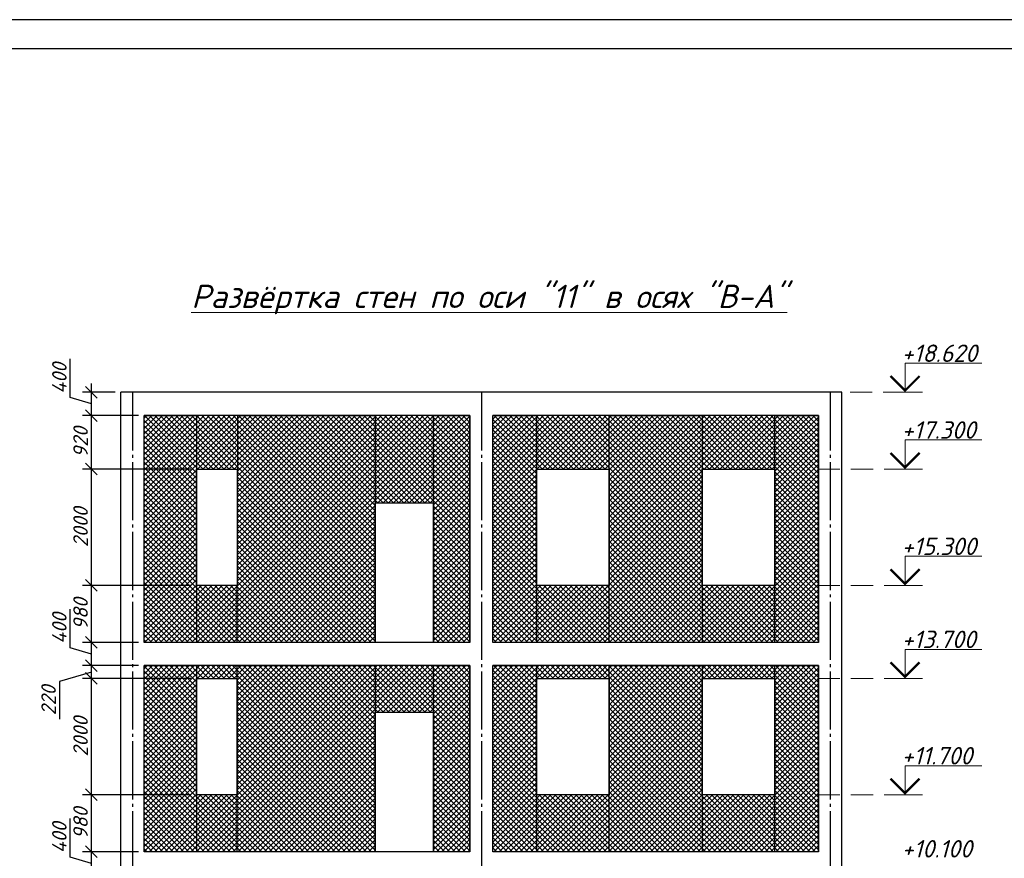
# Model space of a CAD drawing. Header units: millimetres. Extents: x -33345 to 4712671, y -3392 to 121473.
# Tile 970 of 1056: x 3723626 to 3740562, y 72084 to 86501. Entities that reach past the tile are written whole.
import ezdxf

# ---------------------------------------------------------------- set-up
doc = ezdxf.new("R2010")
doc.units = ezdxf.units.MM
for name, pattern in [('CENTER2', [28.575, 19.05, -3.175, 3.175, -3.175]), ('DASHED', [19.05, 12.7, -6.35]), ('ГОСТ 2.303 5', [24, 20, -1.5, 1, -1.5])]:
    doc.linetypes.add(name, pattern=pattern)
doc.layers.add('0.25', color=7, linetype='Continuous', lineweight=25)
doc.layers.add('ACO-текст', color=7, linetype='Continuous', lineweight=20)
doc.layers.add('00-Axes', color=1, linetype='CENTER2')
doc.layers.add('KIK-0-HSL-HTC', color=7, linetype='Continuous')
doc.styles.add('_text', font='isocpeui.ttf')
doc.styles.add('simp 0', font='isocpeui.ttf')
doc.styles.add('ГОСТ 300', font='isocpeui.ttf', dxfattribs={"height": 150})
doc.dimstyles.new('Islom 94', dxfattribs={"dimtxt": 250, "dimasz": 200, "dimexe": 150, "dimexo": 100, "dimgap": 60, "dimtad": 1, "dimdec": 0, "dimtxsty": '_text', "dimblk": 'OBLIQUE', "dimcen": 0, "dimdle": 150, "dimadec": 0, "dimazin": 0, "dimtfac": 1, "dimtdec": 0, "dimtmove": 0, "dimatfit": 3, "dimfxl": 1, "dimarcsym": 0})

# ---------------------------------------------------------------- blocks, each defined once
blk = doc.blocks.new('*U284')
at = {"layer": '0.25', "color": 5, "linetype": 'Continuous', "lineweight": 25, "ltscale": 100}
blk.add_lwpolyline([(-59400, 0), (0, 0), (0, 42000), (-59400, 42000), (-59400, 0)], dxfattribs=at)
at = {"layer": '0.25', "color": 7, "linetype": 'Continuous', "lineweight": 30, "ltscale": 100}
blk.add_lwpolyline([(-57400, 500), (-500, 500), (-500, 41500), (-57400, 41500), (-57400, 500)], dxfattribs=at)
blk = doc.blocks.new('_Oblique')
at = {"color": 0, "linetype": 'ByBlock', "lineweight": -2}
blk.add_line((-0.5, -0.5), (0.5, 0.5), dxfattribs=at)
blk = doc.blocks.new('*D1128')
at = {"color": 0, "lineweight": -2, "transparency": 16777216}
for p, q in [((3724493, 72105), (3724493, 72769)), ((3724858, 71646), (3724858, 72346)), ((3725667, 72196), (3724708, 72196)), ((3724858, 71996), (3724493, 72105)), ((3725667, 71796), (3724708, 71796))]:
    blk.add_line(p, q, dxfattribs=at)
at = {"layer": 'Defpoints', "color": 0, "transparency": 16777216}
for p in [(3724858, 72196), (3725767, 72196), (3725767, 71796)]:
    blk.add_point(p, dxfattribs=at)
at = {"color": 0, "lineweight": -2, "transparency": 16777216, "xscale": 200, "yscale": 200, "zscale": 200}
for p, rotation in [((3724858, 72196), 90), ((3724858, 71796), 270)]:
    blk.add_blockref('_Oblique', p, dxfattribs=dict(at, rotation=rotation))
at = {"color": 0, "lineweight": 0, "transparency": 16777216, "insert": (3724308, 72437), "char_height": 250, "attachment_point": 5, "rotation": 90, "style": '_text'}
blk.add_mtext('400', dxfattribs=at)
blk = doc.blocks.new('*D1129')
at = {"color": 0, "lineweight": -2, "transparency": 16777216}
for p, q in [((3726567, 73176), (3724708, 73176)), ((3724858, 72046), (3724858, 73326)), ((3725667, 72196), (3724708, 72196))]:
    blk.add_line(p, q, dxfattribs=at)
at = {"layer": 'Defpoints', "color": 0, "transparency": 16777216}
for p in [(3724858, 73176), (3726667, 73176), (3725767, 72196)]:
    blk.add_point(p, dxfattribs=at)
at = {"color": 0, "lineweight": -2, "transparency": 16777216, "xscale": 200, "yscale": 200, "zscale": 200}
for p, rotation in [((3724858, 73176), 90), ((3724858, 72196), 270)]:
    blk.add_blockref('_Oblique', p, dxfattribs=dict(at, rotation=rotation))
at = {"color": 0, "lineweight": 0, "transparency": 16777216, "insert": (3724673, 72686), "char_height": 250, "attachment_point": 5, "rotation": 90, "style": '_text'}
blk.add_mtext('980', dxfattribs=at)
blk = doc.blocks.new('*D1130')
at = {"color": 0, "lineweight": -2, "transparency": 16777216}
for p, q in [((3724858, 73026), (3724858, 75326)), ((3726567, 75176), (3724708, 75176)), ((3726567, 73176), (3724708, 73176))]:
    blk.add_line(p, q, dxfattribs=at)
at = {"layer": 'Defpoints', "color": 0, "transparency": 16777216}
for p in [(3724858, 75176), (3726667, 75176), (3726667, 73176)]:
    blk.add_point(p, dxfattribs=at)
at = {"color": 0, "lineweight": -2, "transparency": 16777216, "xscale": 200, "yscale": 200, "zscale": 200}
for p, rotation in [((3724858, 75176), 90), ((3724858, 73176), 270)]:
    blk.add_blockref('_Oblique', p, dxfattribs=dict(at, rotation=rotation))
at = {"color": 0, "lineweight": 0, "transparency": 16777216, "insert": (3724673, 74176), "char_height": 250, "attachment_point": 5, "rotation": 90, "style": '_text'}
blk.add_mtext('2000', dxfattribs=at)
blk = doc.blocks.new('*D1131')
at = {"color": 0, "lineweight": -2, "transparency": 16777216}
for p, q in [((3724858, 75026), (3724858, 75546)), ((3725667, 75396), (3724708, 75396)), ((3724858, 75286), (3724308, 75124)), ((3724308, 75124), (3724308, 74473)), ((3726567, 75176), (3724708, 75176))]:
    blk.add_line(p, q, dxfattribs=at)
at = {"layer": 'Defpoints', "color": 0, "transparency": 16777216}
for p in [(3724858, 75396), (3725767, 75396), (3726667, 75176)]:
    blk.add_point(p, dxfattribs=at)
at = {"color": 0, "lineweight": -2, "transparency": 16777216, "xscale": 200, "yscale": 200, "zscale": 200}
for p, rotation in [((3724858, 75396), 90), ((3724858, 75176), 270)]:
    blk.add_blockref('_Oblique', p, dxfattribs=dict(at, rotation=rotation))
at = {"color": 0, "lineweight": 0, "transparency": 16777216, "insert": (3724123, 74799), "char_height": 250, "attachment_point": 5, "rotation": 90, "style": '_text'}
blk.add_mtext('220', dxfattribs=at)
blk = doc.blocks.new('*D1132')
at = {"color": 0, "lineweight": -2, "transparency": 16777216}
for p, q in [((3724493, 75705), (3724493, 76369)), ((3724858, 75246), (3724858, 75946)), ((3725667, 75796), (3724708, 75796)), ((3724858, 75596), (3724493, 75705)), ((3725667, 75396), (3724708, 75396))]:
    blk.add_line(p, q, dxfattribs=at)
at = {"layer": 'Defpoints', "color": 0, "transparency": 16777216}
for p in [(3724858, 75796), (3725767, 75796), (3725767, 75396)]:
    blk.add_point(p, dxfattribs=at)
at = {"color": 0, "lineweight": -2, "transparency": 16777216, "xscale": 200, "yscale": 200, "zscale": 200}
for p, rotation in [((3724858, 75796), 90), ((3724858, 75396), 270)]:
    blk.add_blockref('_Oblique', p, dxfattribs=dict(at, rotation=rotation))
at = {"color": 0, "lineweight": 0, "transparency": 16777216, "insert": (3724308, 76037), "char_height": 250, "attachment_point": 5, "rotation": 90, "style": '_text'}
blk.add_mtext('400', dxfattribs=at)
blk = doc.blocks.new('*D1133')
at = {"color": 0, "lineweight": -2, "transparency": 16777216}
for p, q in [((3724858, 75646), (3724858, 76926)), ((3726567, 76776), (3724708, 76776)), ((3725667, 75796), (3724708, 75796))]:
    blk.add_line(p, q, dxfattribs=at)
at = {"layer": 'Defpoints', "color": 0, "transparency": 16777216}
for p in [(3724858, 76776), (3726667, 76776), (3725767, 75796)]:
    blk.add_point(p, dxfattribs=at)
at = {"color": 0, "lineweight": -2, "transparency": 16777216, "xscale": 200, "yscale": 200, "zscale": 200}
for p, rotation in [((3724858, 76776), 90), ((3724858, 75796), 270)]:
    blk.add_blockref('_Oblique', p, dxfattribs=dict(at, rotation=rotation))
at = {"color": 0, "lineweight": 0, "transparency": 16777216, "insert": (3724673, 76286), "char_height": 250, "attachment_point": 5, "rotation": 90, "style": '_text'}
blk.add_mtext('980', dxfattribs=at)
blk = doc.blocks.new('*D1134')
at = {"color": 0, "lineweight": -2, "transparency": 16777216}
for p, q in [((3724858, 76626), (3724858, 78926)), ((3726567, 78776), (3724708, 78776)), ((3726567, 76776), (3724708, 76776))]:
    blk.add_line(p, q, dxfattribs=at)
at = {"layer": 'Defpoints', "color": 0, "transparency": 16777216}
for p in [(3724858, 78776), (3726667, 78776), (3726667, 76776)]:
    blk.add_point(p, dxfattribs=at)
at = {"color": 0, "lineweight": -2, "transparency": 16777216, "xscale": 200, "yscale": 200, "zscale": 200}
for p, rotation in [((3724858, 78776), 90), ((3724858, 76776), 270)]:
    blk.add_blockref('_Oblique', p, dxfattribs=dict(at, rotation=rotation))
at = {"color": 0, "lineweight": 0, "transparency": 16777216, "insert": (3724673, 77776), "char_height": 250, "attachment_point": 5, "rotation": 90, "style": '_text'}
blk.add_mtext('2000', dxfattribs=at)
blk = doc.blocks.new('*D1135')
at = {"color": 0, "lineweight": -2, "transparency": 16777216}
for p, q in [((3724858, 78626), (3724858, 79846)), ((3725667, 79696), (3724708, 79696)), ((3726567, 78776), (3724708, 78776))]:
    blk.add_line(p, q, dxfattribs=at)
at = {"layer": 'Defpoints', "color": 0, "transparency": 16777216}
for p in [(3724858, 79696), (3725767, 79696), (3726667, 78776)]:
    blk.add_point(p, dxfattribs=at)
at = {"color": 0, "lineweight": -2, "transparency": 16777216, "xscale": 200, "yscale": 200, "zscale": 200}
for p, rotation in [((3724858, 79696), 90), ((3724858, 78776), 270)]:
    blk.add_blockref('_Oblique', p, dxfattribs=dict(at, rotation=rotation))
at = {"color": 0, "lineweight": 0, "transparency": 16777216, "insert": (3724673, 79236), "char_height": 250, "attachment_point": 5, "rotation": 90, "style": '_text'}
blk.add_mtext('920', dxfattribs=at)
blk = doc.blocks.new('*D1136')
at = {"color": 0, "lineweight": -2, "transparency": 16777216}
for p, q in [((3724493, 80005), (3724493, 80669)), ((3724858, 79546), (3724858, 80246)), ((3724858, 79896), (3724493, 80005)), ((3725267, 80096), (3724708, 80096)), ((3725667, 79696), (3724708, 79696))]:
    blk.add_line(p, q, dxfattribs=at)
at = {"layer": 'Defpoints', "color": 0, "transparency": 16777216}
for p in [(3724858, 80096), (3725367, 80096), (3725767, 79696)]:
    blk.add_point(p, dxfattribs=at)
at = {"color": 0, "lineweight": -2, "transparency": 16777216, "xscale": 200, "yscale": 200, "zscale": 200}
for p, rotation in [((3724858, 80096), 90), ((3724858, 79696), 270)]:
    blk.add_blockref('_Oblique', p, dxfattribs=dict(at, rotation=rotation))
at = {"color": 0, "lineweight": 0, "transparency": 16777216, "insert": (3724308, 80337), "char_height": 250, "attachment_point": 5, "rotation": 90, "style": '_text'}
blk.add_mtext('400', dxfattribs=at)

msp = doc.modelspace()

# ---------------------------------------------------------------- hatches: boundary and pattern name
at = {"layer": 'KIK-0-HSL-HTC', "lineweight": 0}
h = msp.add_hatch(dxfattribs=at)
h.set_pattern_fill('ANSI37', color=24, scale=20)
h.set_pattern_definition([(45, (2238121.505, -1152414.94), (-44.9012806, 44.9012806), []), (135, (2238121.505, -1152414.94), (-44.9012806, -44.9012806), [])])
h.paths.add_polyline_path([(3726666.825, 64595.836), (3725766.825, 64595.836), (3725766.825, 61475.836), (3726666.825, 61475.836)])
h.paths.add_polyline_path([(3727916.825, 62375.832), (3726666.825, 62375.832), (3726666.825, 61475.836), (3727916.825, 61475.836)])
h.paths.add_polyline_path([(3729741.825, 64595.836), (3727916.825, 64595.836), (3727916.825, 61475.836), (3729741.825, 61475.836)])
h.paths.add_polyline_path([(3727916.825, 64595.836), (3726666.825, 64595.836), (3726666.825, 64375.768), (3727916.825, 64375.768)])
h.paths.add_polyline_path([(3730741.825, 64595.836), (3729741.825, 64595.836), (3729741.825, 63875.768), (3730741.825, 63875.768)])
h.paths.add_polyline_path([(3731366.825, 64595.836), (3730741.825, 64595.836), (3730741.825, 61475.836), (3731366.825, 61475.836)])
h.paths.add_polyline_path([(3732516.825, 64595.836), (3731766.825, 64595.836), (3731766.825, 61475.836), (3732516.825, 61475.836)])
h.paths.add_polyline_path([(3733766.825, 62375.832), (3732516.825, 62375.832), (3732516.825, 61475.836), (3733766.825, 61475.836)])
h.paths.add_polyline_path([(3735366.825, 64595.836), (3733766.825, 64595.836), (3733766.825, 61475.836), (3735366.825, 61475.836)])
h.paths.add_polyline_path([(3733766.825, 64595.836), (3732516.825, 64595.836), (3732516.825, 64375.768), (3733766.825, 64375.768)])
h.paths.add_polyline_path([(3736616.825, 64595.836), (3735366.825, 64595.836), (3735366.825, 64375.768), (3736616.825, 64375.768)])
h.paths.add_polyline_path([(3737366.825, 64595.836), (3736616.825, 64595.836), (3736616.825, 61475.836), (3737366.825, 61475.836)])
h.paths.add_polyline_path([(3736616.825, 62375.832), (3735366.825, 62375.832), (3735366.825, 61475.836), (3736616.825, 61475.836)])
h.paths.add_polyline_path([(3737366.825, 68195.836), (3736616.825, 68195.836), (3736616.825, 64995.836), (3737366.825, 64995.836)])
h.paths.add_polyline_path([(3736616.825, 65975.832), (3735366.825, 65975.832), (3735366.825, 64995.836), (3736616.825, 64995.836)])
h.paths.add_polyline_path([(3735366.825, 68195.836), (3733766.825, 68195.836), (3733766.825, 64995.836), (3735366.825, 64995.836)])
h.paths.add_polyline_path([(3736616.825, 68195.836), (3735366.825, 68195.836), (3735366.825, 67975.768), (3736616.825, 67975.768)])
h.paths.add_polyline_path([(3733766.825, 68195.836), (3732516.825, 68195.836), (3732516.825, 67975.768), (3733766.825, 67975.768)])
h.paths.add_polyline_path([(3732516.825, 68195.836), (3731766.825, 68195.836), (3731766.825, 64995.836), (3732516.825, 64995.836)])
h.paths.add_polyline_path([(3733766.825, 65975.832), (3732516.825, 65975.832), (3732516.825, 64995.836), (3733766.825, 64995.836)])
h.paths.add_polyline_path([(3731366.825, 68195.836), (3730741.825, 68195.836), (3730741.825, 64995.836), (3731366.825, 64995.836)])
h.paths.add_polyline_path([(3730741.825, 68195.836), (3729741.825, 68195.836), (3729741.825, 67395.768), (3730741.825, 67395.768)])
h.paths.add_polyline_path([(3729741.825, 68195.836), (3727366.825, 68195.836), (3727366.825, 64995.836), (3729741.825, 64995.836)])
h.paths.add_polyline_path([(3727366.825, 65975.832), (3726666.825, 65975.832), (3726666.825, 64995.836), (3727366.825, 64995.836)])
h.paths.add_polyline_path([(3726666.825, 68195.836), (3725766.825, 68195.836), (3725766.825, 64995.836), (3726666.825, 64995.836)])
h.paths.add_polyline_path([(3727366.825, 68195.836), (3726666.825, 68195.836), (3726666.825, 67975.768), (3727366.825, 67975.768)])
h.paths.add_polyline_path([(3726666.825, 71795.836), (3725766.825, 71795.836), (3725766.825, 68595.836), (3726666.825, 68595.836)])
h.paths.add_polyline_path([(3727366.825, 71795.836), (3726666.825, 71795.836), (3726666.825, 71575.768), (3727366.825, 71575.768)])
h.paths.add_polyline_path([(3727366.825, 69575.832), (3726666.825, 69575.832), (3726666.825, 68595.836), (3727366.825, 68595.836)])
h.paths.add_polyline_path([(3729741.825, 71795.836), (3727366.825, 71795.836), (3727366.825, 68595.836), (3729741.825, 68595.836)])
h.paths.add_polyline_path([(3730741.825, 71795.836), (3729741.825, 71795.836), (3729741.825, 70995.768), (3730741.825, 70995.768)])
h.paths.add_polyline_path([(3731366.825, 71795.836), (3730741.825, 71795.836), (3730741.825, 68595.836), (3731366.825, 68595.836)])
h.paths.add_polyline_path([(3732516.825, 71795.836), (3731766.825, 71795.836), (3731766.825, 68595.836), (3732516.825, 68595.836)])
h.paths.add_polyline_path([(3733766.825, 69575.832), (3732516.825, 69575.832), (3732516.825, 68595.836), (3733766.825, 68595.836)])
h.paths.add_polyline_path([(3735366.825, 71795.836), (3733766.825, 71795.836), (3733766.825, 68595.836), (3735366.825, 68595.836)])
h.paths.add_polyline_path([(3733766.825, 71795.836), (3732516.825, 71795.836), (3732516.825, 71575.768), (3733766.825, 71575.768)])
h.paths.add_polyline_path([(3736616.825, 71795.836), (3735366.825, 71795.836), (3735366.825, 71575.768), (3736616.825, 71575.768)])
h.paths.add_polyline_path([(3737366.825, 71795.836), (3736616.825, 71795.836), (3736616.825, 68595.836), (3737366.825, 68595.836)])
h.paths.add_polyline_path([(3736616.825, 69575.832), (3735366.825, 69575.832), (3735366.825, 68595.836), (3736616.825, 68595.836)])
h.paths.add_polyline_path([(3737366.825, 75395.836), (3736616.825, 75395.836), (3736616.825, 72195.836), (3737366.825, 72195.836)])
h.paths.add_polyline_path([(3736616.825, 73175.832), (3735366.825, 73175.832), (3735366.825, 72195.836), (3736616.825, 72195.836)])
h.paths.add_polyline_path([(3735366.825, 75395.836), (3733766.825, 75395.836), (3733766.825, 72195.836), (3735366.825, 72195.836)])
h.paths.add_polyline_path([(3736616.825, 75395.836), (3735366.825, 75395.836), (3735366.825, 75175.768), (3736616.825, 75175.768)])
h.paths.add_polyline_path([(3733766.825, 75395.836), (3732516.825, 75395.836), (3732516.825, 75175.768), (3733766.825, 75175.768)])
h.paths.add_polyline_path([(3732516.825, 75395.836), (3731766.825, 75395.836), (3731766.825, 72195.836), (3732516.825, 72195.836)])
h.paths.add_polyline_path([(3733766.825, 73175.832), (3732516.825, 73175.832), (3732516.825, 72195.836), (3733766.825, 72195.836)])
h.paths.add_polyline_path([(3731366.825, 75395.836), (3730741.825, 75395.836), (3730741.825, 72195.836), (3731366.825, 72195.836)])
h.paths.add_polyline_path([(3730741.825, 75395.836), (3729741.825, 75395.836), (3729741.825, 74595.768), (3730741.825, 74595.768)])
h.paths.add_polyline_path([(3729741.825, 75395.836), (3727366.825, 75395.836), (3727366.825, 72195.836), (3729741.825, 72195.836)])
h.paths.add_polyline_path([(3727366.825, 73175.832), (3726666.825, 73175.832), (3726666.825, 72195.836), (3727366.825, 72195.836)])
h.paths.add_polyline_path([(3726666.825, 75395.836), (3725766.825, 75395.836), (3725766.825, 72195.836), (3726666.825, 72195.836)])
h.paths.add_polyline_path([(3727366.825, 75395.836), (3726666.825, 75395.836), (3726666.825, 75175.768), (3727366.825, 75175.768)])
h.paths.add_polyline_path([(3726666.825, 79695.836), (3725766.825, 79695.836), (3725766.825, 75795.836), (3726666.825, 75795.836)])
h.paths.add_polyline_path([(3727379.325, 79695.836), (3726666.825, 79695.836), (3726666.825, 78775.768), (3727376.376, 78775.768)])
h.paths.add_polyline_path([(3727369.966, 76775.832), (3726666.825, 76775.832), (3726666.825, 75795.836), (3727366.825, 75795.836)])
h.paths.add_polyline_path([(3729741.825, 78775.768), (3729741.825, 78778.057), (3729741.825, 79695.836), (3727379.325, 79695.836), (3727366.825, 75795.836), (3729741.825, 75795.836)])
h.paths.add_polyline_path([(3730741.825, 79695.836), (3729741.825, 79695.836), (3729741.825, 78195.768), (3730741.825, 78195.768)])
h.paths.add_polyline_path([(3731366.825, 79695.836), (3730741.825, 79695.836), (3730741.825, 75795.836), (3731366.825, 75795.836)])
h.paths.add_polyline_path([(3732516.825, 79695.836), (3731766.825, 79695.836), (3731766.825, 75795.836), (3732516.825, 75795.836)])
h.paths.add_polyline_path([(3733766.825, 76775.832), (3732516.825, 76775.832), (3732516.825, 75795.836), (3733766.825, 75795.836)])
h.paths.add_polyline_path([(3735366.825, 79695.836), (3733766.825, 79695.836), (3733766.825, 78775.768), (3733766.825, 78775.768), (3733766.825, 76775.832), (3733766.825, 75795.836), (3735366.825, 75795.836)])
h.paths.add_polyline_path([(3733766.825, 79695.836), (3732516.825, 79695.836), (3732516.825, 78775.768), (3733766.825, 78775.768)])
h.paths.add_polyline_path([(3736616.825, 79695.836), (3735366.825, 79695.836), (3735366.825, 78775.768), (3736616.825, 78775.768)])
h.paths.add_polyline_path([(3737366.825, 79695.836), (3736616.825, 79695.836), (3736616.825, 75795.836), (3737366.825, 75795.836)])
h.paths.add_polyline_path([(3736616.825, 76775.832), (3735366.825, 76775.832), (3735366.825, 75795.836), (3736616.825, 75795.836)])

# ---------------------------------------------------------------- linework, layer by layer
at = {"color": 177, "lineweight": 30, "true_color": 0x293189}
for p, q in [((3725366.825, 61475.836, 1359241.5), (3725366.825, 80095.836, 1359241.5)), ((3737766.825, 80095.836, 1359241.5), (3725366.825, 80095.836, 1359241.5)), ((3737766.825, 61475.836, 1359241.5), (3737766.825, 80095.836, 1359241.5)), ((3725766.825, 75795.836, 1359241.5), (3725766.825, 79695.836, 1359241.5)), ((3731366.825, 79695.836, 1359241.5), (3725766.825, 79695.836, 1359241.5)), ((3731366.825, 75795.836, 1359241.5), (3731366.825, 79695.836, 1359241.5)), ((3731766.825, 75795.836, 1359241.5), (3731766.825, 79695.836, 1359241.5)), ((3737366.825, 79695.836, 1359241.5), (3731766.825, 79695.836, 1359241.5)), ((3737366.825, 75795.836, 1359241.5), (3737366.825, 79695.836, 1359241.5)), ((3731366.825, 75795.836, 1359241.5), (3725766.825, 75795.836, 1359241.5)), ((3737366.825, 75795.836, 1359241.5), (3731766.825, 75795.836, 1359241.5)), ((3725766.825, 72195.836, 1359241.5), (3725766.825, 75395.836, 1359241.5)), ((3731366.825, 75395.836, 1359241.5), (3725766.825, 75395.836, 1359241.5)), ((3731366.825, 72195.836, 1359241.5), (3731366.825, 75395.836, 1359241.5)), ((3731766.825, 72195.836, 1359241.5), (3731766.825, 75395.836, 1359241.5)), ((3737366.825, 75395.836, 1359241.5), (3731766.825, 75395.836, 1359241.5)), ((3737366.825, 72195.836, 1359241.5), (3737366.825, 75395.836, 1359241.5)), ((3731366.825, 72195.836, 1359241.5), (3725766.825, 72195.836, 1359241.5)), ((3737366.825, 72195.836, 1359241.5), (3731766.825, 72195.836, 1359241.5))]:
    msp.add_line(p, q, dxfattribs=at)
at = {"color": 18, "lineweight": 0, "true_color": 0x000000}
for p, q in [((3738604.291, 80095.836, 1359241.5), (3739154.291, 80095.836, 1359241.5)), ((3738604.291, 78775.768, 1359241.5), (3739154.291, 78775.768, 1359241.5)), ((3738604.291, 76775.832, 1359241.5), (3739154.291, 76775.832, 1359241.5)), ((3738604.291, 75175.768, 1359241.5), (3739154.291, 75175.768, 1359241.5)), ((3738604.291, 73175.832, 1359241.5), (3739154.291, 73175.832, 1359241.5))]:
    msp.add_line(p, q, dxfattribs=at)
at = {"color": 18, "lineweight": 0, "true_color": 0x000000, "elevation": 1359241.5}
for points in [[(3738854.291, 80095.836), (3738854.291, 80595.836), (3740173.749, 80595.836)], [(3738854.291, 78775.768), (3738854.291, 79275.768), (3740173.749, 79275.768)], [(3738854.291, 76775.832), (3738854.291, 77275.832), (3740173.749, 77275.832)], [(3738854.291, 75175.768), (3738854.291, 75675.768), (3740173.749, 75675.768)], [(3738854.291, 73175.832), (3738854.291, 73675.832), (3740173.749, 73675.832)]]:
    msp.add_lwpolyline(points, dxfattribs=at)
for points in [[(3738604.291, 80374.116, 40, 40, 0), (3738854.291, 80124.116, 40, 40, 0), (3739104.291, 80374.116, 40, 40, 0)], [(3738604.291, 79054.048, 40, 40, 0), (3738854.291, 78804.048, 40, 40, 0), (3739104.291, 79054.048, 40, 40, 0)], [(3738604.291, 77054.112, 40, 40, 0), (3738854.291, 76804.112, 40, 40, 0), (3739104.291, 77054.112, 40, 40, 0)], [(3738604.291, 75454.048, 40, 40, 0), (3738854.291, 75204.048, 40, 40, 0), (3739104.291, 75454.048, 40, 40, 0)], [(3738604.291, 73454.112, 40, 40, 0), (3738854.291, 73204.112, 40, 40, 0), (3739104.291, 73454.112, 40, 40, 0)]]:
    msp.add_lwpolyline(points, format="xyseb", dxfattribs=at)
at = {"color": 215, "linetype": 'DASHED', "lineweight": 0, "ltscale": 30, "true_color": 0xa953a0, "elevation": 1359241.5}
for points in [[(3737338.092, 80095.836), (3738604.291, 80095.836)], [(3737351.176, 78775.768), (3738604.291, 78775.768)], [(3737351.176, 76775.832), (3738604.291, 76775.832)], [(3737351.248, 75175.768), (3738604.291, 75175.768)], [(3737351.176, 73175.832), (3738604.291, 73175.832)]]:
    msp.add_lwpolyline(points, dxfattribs=at)
at = {"color": 177, "lineweight": 30, "true_color": 0x293189, "elevation": 1359241.5}
for points in [[(3726666.825, 75795.836), (3725766.825, 75795.836), (3725766.825, 79695.836), (3726666.825, 79695.836)], [(3729741.825, 75795.836), (3727366.825, 75795.836), (3727379.325, 79695.836), (3729741.825, 79695.836)], [(3731366.825, 75795.836), (3730741.825, 75795.836), (3730741.825, 79695.836), (3731366.825, 79695.836)], [(3732516.825, 75795.836), (3731766.825, 75795.836), (3731766.825, 79695.836), (3732516.825, 79695.836)], [(3735366.825, 75795.836), (3733766.825, 75795.836), (3733766.825, 79695.836), (3735366.825, 79695.836)], [(3737366.825, 75795.836), (3736616.825, 75795.836), (3736616.825, 79695.836), (3737366.825, 79695.836)], [(3727366.825, 76775.832), (3726666.825, 76775.832), (3726666.825, 78775.768), (3727366.825, 78775.768)], [(3733766.825, 76775.832), (3732516.825, 76775.832), (3732516.825, 78775.768), (3733766.825, 78775.768)], [(3736616.825, 76775.832), (3735366.825, 76775.832), (3735366.825, 78775.768), (3736616.825, 78775.768)], [(3730741.825, 75795.836), (3729741.825, 75795.836), (3729741.825, 78195.768), (3730741.825, 78195.768)], [(3726666.825, 72195.836), (3725766.825, 72195.836), (3725766.825, 75395.836), (3726666.825, 75395.836)], [(3729741.825, 72195.836), (3727366.825, 72195.836), (3727366.825, 75395.836), (3729741.825, 75395.836)], [(3731366.825, 72195.836), (3730741.825, 72195.836), (3730741.825, 75395.836), (3731366.825, 75395.836)], [(3732516.825, 72195.836), (3731766.825, 72195.836), (3731766.825, 75395.836), (3732516.825, 75395.836)], [(3735366.825, 72195.836), (3733766.825, 72195.836), (3733766.825, 75395.836), (3735366.825, 75395.836)], [(3737366.825, 72195.836), (3736616.825, 72195.836), (3736616.825, 75395.836), (3737366.825, 75395.836)], [(3727366.825, 73175.832), (3726666.825, 73175.832), (3726666.825, 75175.768), (3727366.825, 75175.768)], [(3733766.825, 73175.832), (3732516.825, 73175.832), (3732516.825, 75175.768), (3733766.825, 75175.768)], [(3736616.825, 73175.832), (3735366.825, 73175.832), (3735366.825, 75175.768), (3736616.825, 75175.768)], [(3730741.825, 72195.836), (3729741.825, 72195.836), (3729741.825, 74595.768), (3730741.825, 74595.768)]]:
    msp.add_lwpolyline(points, close=True, dxfattribs=at)
at = {"layer": '00-Axes', "color": 251, "linetype": 'ГОСТ 2.303 5', "ltscale": 50, "true_color": 0x636466, "elevation": 1359241.5}
for points in [[(3725566.825, 80095.836), (3725566.825, 58687.559)], [(3731566.825, 80095.836), (3731566.825, 58687.559)], [(3737566.825, 80095.836), (3737566.825, 58687.559)]]:
    msp.add_lwpolyline(points, dxfattribs=at)

# ---------------------------------------------------------------- block references
at = {"layer": '0.25', "ltscale": 100, "transparency": 33554687}
msp.add_blockref('*U284', (3751386.939, 44501.326, 1359241.5), dxfattribs=at)

# ---------------------------------------------------------------- texts
at = {"color": 18, "lineweight": 0, "true_color": 0x000000, "style": 'ГОСТ 300'}
for s, p in [('+18.620', (3738797.156, 80617.105, 1359241.5)), ('+17.300', (3738797.156, 79297.036, 1359241.5)), ('+15.300', (3738797.156, 77297.1, 1359241.5)), ('+13.700', (3738797.156, 75697.036, 1359241.5)), ('+11.700', (3738797.156, 73697.1, 1359241.5)), ('+10.100', (3738797.156, 72097.036, 1359241.5))]:
    msp.add_text(s, height=300, dxfattribs=at).set_placement(p)
at = {"layer": 'ACO-текст', "insert": (3731703.646, 81690.344, 1359241.5), "char_height": 400, "width": 15252.33748, "attachment_point": 5, "line_spacing_factor": 0.9, "style": 'simp 0'}
msp.add_mtext('\\pxt22;{\\L\\C0;Развёртка стен по оси "11" в осях "В-А"}', dxfattribs=at)

# ---------------------------------------------------------------- dimensions: what is measured, and where the dimension line sits
at = {"color": 177, "lineweight": 0, "true_color": 0x293189}
for base, p1, p2, picture, middle in [((3724857.632, 80095.836, 1359241.5), (3725766.825, 79695.836, 1359241.5), (3725366.825, 80095.836, 1359241.5), '*D1136', (3724307.632, 80065.336, 1359241.5)), ((3724857.632, 79695.836, 1359241.5), (3726666.825, 78775.768, 1359241.5), (3725766.825, 79695.836, 1359241.5), '*D1135', (3724672.632, 79235.802, 1359241.5)), ((3724857.632, 78775.768, 1359241.5), (3726666.825, 76775.832, 1359241.5), (3726666.825, 78775.768, 1359241.5), '*D1134', (3724672.632, 77775.8, 1359241.5)), ((3724857.632, 76775.832, 1359241.5), (3725766.825, 75795.836, 1359241.5), (3726666.825, 76775.832, 1359241.5), '*D1133', (3724672.632, 76285.834, 1359241.5)), ((3724857.632, 75795.836, 1359241.5), (3725766.825, 75395.836, 1359241.5), (3725766.825, 75795.836, 1359241.5), '*D1132', (3724307.632, 75765.336, 1359241.5)), ((3724857.632, 75175.768, 1359241.5), (3726666.825, 73175.832, 1359241.5), (3726666.825, 75175.768, 1359241.5), '*D1130', (3724672.632, 74175.8, 1359241.5)), ((3724857.632, 73175.832, 1359241.5), (3725766.825, 72195.836, 1359241.5), (3726666.825, 73175.832, 1359241.5), '*D1129', (3724672.632, 72685.834, 1359241.5)), ((3724857.632, 72195.836, 1359241.5), (3725766.825, 71795.836, 1359241.5), (3725766.825, 72195.836, 1359241.5), '*D1128', (3724307.632, 72165.336, 1359241.5))]:
    dim = msp.add_linear_dim(base=base, p1=p1, p2=p2, angle=90, dimstyle='Islom 94', override={"dimtmove": 1}, dxfattribs=at)
    dim.commit()
    dim.dimension.update_dxf_attribs({"geometry": picture, "text_midpoint": middle})
dim = msp.add_linear_dim(base=(3724857.632, 75395.836, 1359241.5), p1=(3726666.825, 75175.768, 1359241.5), p2=(3725766.825, 75395.836, 1359241.5), angle=90, dimstyle='Islom 94', override={"dimtmove": 1}, dxfattribs=at)
dim.commit()
dim.dimension.update_dxf_attribs({"geometry": '*D1131', "text_midpoint": (3724307.632, 75064.178, 1359241.5), "dimtype": 160})

doc.saveas('drawing.dxf')
